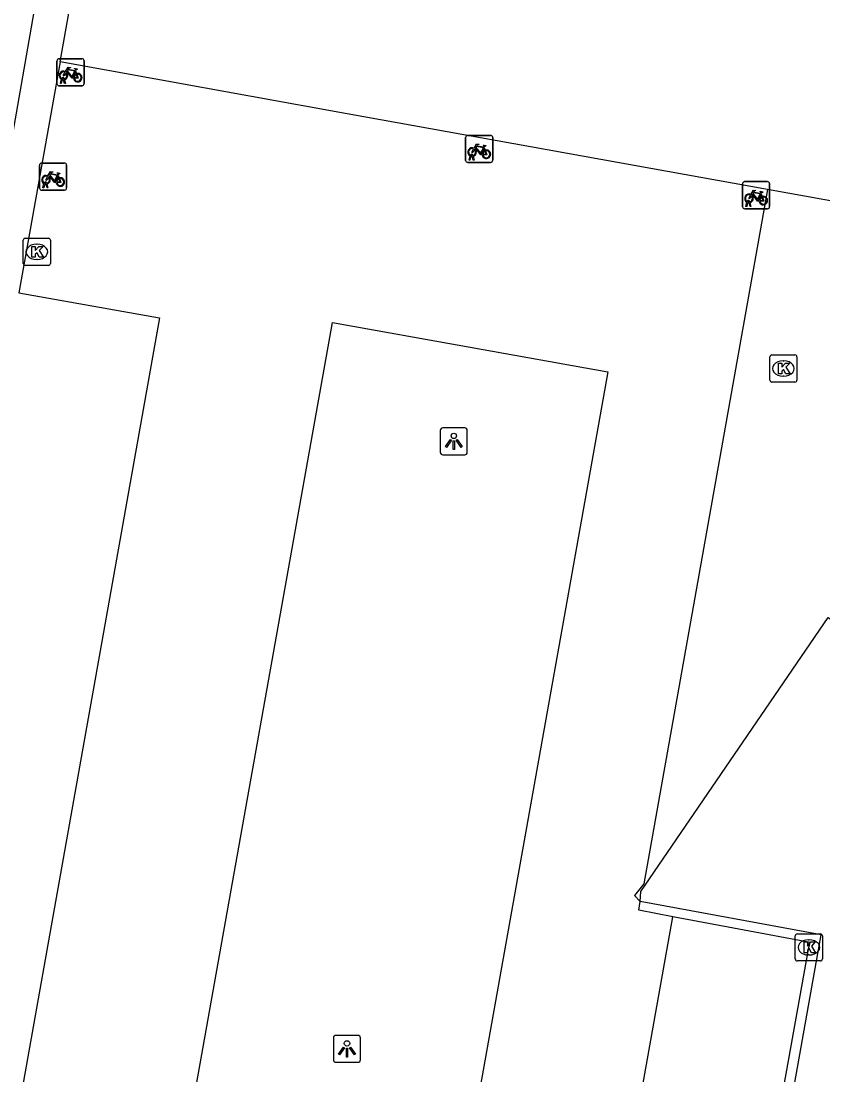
# Model space of a CAD drawing. Extents: x 161402 to 161933, y 381650 to 382313.
# Drawn here: x 161840.28 to 161869.88, y 382017.16 to 382056.07 of the extents above; entities that cross this region are included whole.
import ezdxf

# ---------------------------------------------------------------- set-up
doc = ezdxf.new("R2010")
doc.units = 0
for name, color, linetype in [('IMGEO_Fietsenrek', 7, 'Continuous'), ('IMGEO_Kolk', 7, 'Continuous'), ('IMGEO_Lichtpunt', 7, 'Continuous'), ('IMGEO_Muur', 7, 'Continuous'), ('IMGEO_Pand', 7, 'Continuous'), ('IMGEO_Rijbaan_lokaal_gesloten', 7, 'Continuous'), ('IMGEO_Rijbaan_lokaal_open', 7, 'Continuous')]:
    doc.layers.add(name, color=color, linetype=linetype)

msp = doc.modelspace()

# ---------------------------------------------------------------- linework, layer by layer
at = {"layer": 'IMGEO_Fietsenrek'}
for p, q in [((161841.607, 382053.756), (161841.607, 382054.597)), ((161841.607, 382054.597), (161841.607, 382053.756)), ((161841.682, 382054.681), (161842.523, 382054.681)), ((161842.523, 382054.681), (161841.682, 382054.681)), ((161842.607, 382054.606), (161842.607, 382053.765)), ((161842.607, 382053.765), (161842.607, 382054.606)), ((161842.294, 382054.23), (161842.33, 382054.135)), ((161842.532, 382053.681), (161841.691, 382053.681)), ((161841.691, 382053.681), (161842.532, 382053.681)), ((161841.734, 382053.765), (161841.773, 382053.925)), ((161841.768, 382053.765), (161841.734, 382053.765)), ((161841.803, 382053.913), (161841.768, 382053.765)), ((161841.845, 382053.937), (161841.844, 382053.941)), ((161841.886, 382053.765), (161841.852, 382053.907)), ((161841.876, 382053.948), (161841.877, 382053.941)), ((161841.884, 382053.911), (161841.919, 382053.765)), ((161841.919, 382053.765), (161841.886, 382053.765)), ((161856.691, 382050.928), (161856.691, 382051.769)), ((161856.691, 382051.769), (161856.691, 382050.928)), ((161856.766, 382051.853), (161857.607, 382051.853)), ((161857.607, 382051.853), (161856.766, 382051.853)), ((161857.691, 382051.778), (161857.691, 382050.937)), ((161857.691, 382050.937), (161857.691, 382051.778)), ((161857.378, 382051.402), (161857.414, 382051.307)), ((161856.818, 382050.937), (161856.857, 382051.097)), ((161856.852, 382050.937), (161856.818, 382050.937)), ((161856.887, 382051.085), (161856.852, 382050.937)), ((161856.929, 382051.109), (161856.928, 382051.113)), ((161856.97, 382050.937), (161856.936, 382051.079)), ((161856.96, 382051.12), (161856.961, 382051.113)), ((161856.968, 382051.083), (161857.003, 382050.937)), ((161857.003, 382050.937), (161856.97, 382050.937)), ((161840.962, 382049.903), (161840.962, 382050.744)), ((161840.962, 382050.744), (161840.962, 382049.903)), ((161841.037, 382050.828), (161841.878, 382050.828)), ((161841.878, 382050.828), (161841.037, 382050.828)), ((161841.962, 382050.753), (161841.962, 382049.912)), ((161841.962, 382049.912), (161841.962, 382050.753)), ((161857.616, 382050.853), (161856.775, 382050.853)), ((161856.775, 382050.853), (161857.616, 382050.853)), ((161841.649, 382050.377), (161841.685, 382050.282)), ((161841.887, 382049.828), (161841.046, 382049.828)), ((161841.046, 382049.828), (161841.887, 382049.828)), ((161841.089, 382049.912), (161841.128, 382050.072)), ((161841.123, 382049.912), (161841.089, 382049.912)), ((161841.158, 382050.06), (161841.123, 382049.912)), ((161841.2, 382050.084), (161841.199, 382050.088)), ((161841.241, 382049.912), (161841.207, 382050.054)), ((161841.231, 382050.095), (161841.232, 382050.088)), ((161841.239, 382050.058), (161841.274, 382049.912)), ((161841.274, 382049.912), (161841.241, 382049.912)), ((161866.912, 382049.219), (161866.912, 382050.06)), ((161866.912, 382050.06), (161866.912, 382049.219)), ((161866.987, 382050.144), (161867.828, 382050.144)), ((161867.828, 382050.144), (161866.987, 382050.144)), ((161867.912, 382050.069), (161867.912, 382049.228)), ((161867.912, 382049.228), (161867.912, 382050.069)), ((161867.039, 382049.228), (161867.078, 382049.388)), ((161867.108, 382049.376), (161867.073, 382049.228)), ((161867.15, 382049.4), (161867.149, 382049.404)), ((161867.191, 382049.228), (161867.157, 382049.37)), ((161867.181, 382049.411), (161867.182, 382049.404)), ((161867.189, 382049.374), (161867.224, 382049.228)), ((161867.599, 382049.693), (161867.635, 382049.598)), ((161867.837, 382049.144), (161866.996, 382049.144)), ((161866.996, 382049.144), (161867.837, 382049.144)), ((161867.073, 382049.228), (161867.039, 382049.228)), ((161867.224, 382049.228), (161867.191, 382049.228))]:
    msp.add_line(p, q, dxfattribs=at)
for points in [[(161841.941, 382054.155), (161841.889, 382054.065), (161841.849, 382054.04), (161841.85, 382054.087), (161841.905, 382054.181)], [(161841.92, 382054.207), (161842.015, 382054.371), (161842.101, 382054.357), (161842.103, 382054.348), (161842.047, 382054.337), (161842.02, 382054.292), (161842.276, 382054.251)], [(161842.216, 382053.963), (161842.166, 382053.963), (161841.975, 382054.214), (161841.956, 382054.182)], [(161842.263, 382054.226), (161842.006, 382054.267), (161841.989, 382054.238), (161842.156, 382054.018), (161842.263, 382054.226)], [(161842.311, 382054.128), (161842.281, 382054.205), (161842.172, 382053.987), (161842.215, 382053.987)], [(161842.245, 382053.987), (161842.365, 382053.986), (161842.321, 382054.1)], [(161842.341, 382054.107), (161842.396, 382053.962), (161842.246, 382053.962)], [(161842.276, 382054.251), (161842.301, 382054.3), (161842.295, 382054.304), (161842.272, 382054.308), (161842.26, 382054.315), (161842.259, 382054.318), (161842.261, 382054.323), (161842.356, 382054.308), (161842.358, 382054.298), (161842.348, 382054.285), (161842.336, 382054.279), (161842.322, 382054.285), (161842.294, 382054.23)], [(161857.025, 382051.327), (161856.973, 382051.237), (161856.933, 382051.212), (161856.934, 382051.259), (161856.989, 382051.353)], [(161857.004, 382051.379), (161857.099, 382051.543), (161857.185, 382051.529), (161857.187, 382051.52), (161857.131, 382051.509), (161857.104, 382051.464), (161857.36, 382051.423)], [(161857.3, 382051.135), (161857.25, 382051.135), (161857.059, 382051.386), (161857.04, 382051.354)], [(161857.347, 382051.398), (161857.09, 382051.439), (161857.073, 382051.41), (161857.24, 382051.19), (161857.347, 382051.398)], [(161857.395, 382051.3), (161857.365, 382051.377), (161857.256, 382051.159), (161857.299, 382051.159)], [(161857.36, 382051.423), (161857.385, 382051.472), (161857.379, 382051.476), (161857.356, 382051.48), (161857.344, 382051.487), (161857.343, 382051.49), (161857.345, 382051.495), (161857.44, 382051.48), (161857.442, 382051.47), (161857.432, 382051.457), (161857.42, 382051.451), (161857.406, 382051.457), (161857.378, 382051.402)], [(161857.329, 382051.159), (161857.449, 382051.158), (161857.405, 382051.272)], [(161857.425, 382051.279), (161857.48, 382051.134), (161857.33, 382051.134)], [(161841.296, 382050.302), (161841.244, 382050.212), (161841.204, 382050.187), (161841.205, 382050.234), (161841.26, 382050.328)], [(161841.275, 382050.354), (161841.37, 382050.518), (161841.456, 382050.504), (161841.458, 382050.495), (161841.402, 382050.484), (161841.375, 382050.439), (161841.631, 382050.398)], [(161841.571, 382050.11), (161841.521, 382050.11), (161841.33, 382050.361), (161841.311, 382050.329)], [(161841.618, 382050.373), (161841.361, 382050.414), (161841.344, 382050.385), (161841.511, 382050.165), (161841.618, 382050.373)], [(161841.666, 382050.275), (161841.636, 382050.352), (161841.527, 382050.134), (161841.57, 382050.134)], [(161841.6, 382050.134), (161841.72, 382050.133), (161841.676, 382050.247)], [(161841.696, 382050.254), (161841.751, 382050.109), (161841.601, 382050.109)], [(161841.631, 382050.398), (161841.656, 382050.447), (161841.65, 382050.451), (161841.627, 382050.455), (161841.615, 382050.462), (161841.614, 382050.465), (161841.616, 382050.47), (161841.711, 382050.455), (161841.713, 382050.445), (161841.703, 382050.432), (161841.691, 382050.426), (161841.677, 382050.432), (161841.649, 382050.377)], [(161867.225, 382049.67), (161867.32, 382049.834), (161867.406, 382049.82), (161867.408, 382049.811), (161867.352, 382049.8), (161867.325, 382049.755), (161867.581, 382049.714)], [(161867.581, 382049.714), (161867.606, 382049.763), (161867.6, 382049.767), (161867.577, 382049.771), (161867.565, 382049.778), (161867.564, 382049.781), (161867.566, 382049.786), (161867.661, 382049.771), (161867.663, 382049.761), (161867.653, 382049.748), (161867.641, 382049.742), (161867.627, 382049.748), (161867.599, 382049.693)], [(161867.246, 382049.618), (161867.194, 382049.528), (161867.154, 382049.503), (161867.155, 382049.55), (161867.21, 382049.644)], [(161867.521, 382049.426), (161867.471, 382049.426), (161867.28, 382049.677), (161867.261, 382049.645)], [(161867.568, 382049.689), (161867.311, 382049.73), (161867.294, 382049.701), (161867.461, 382049.481), (161867.568, 382049.689)], [(161867.616, 382049.591), (161867.586, 382049.668), (161867.477, 382049.45), (161867.52, 382049.45)], [(161867.55, 382049.45), (161867.67, 382049.449), (161867.626, 382049.563)], [(161867.646, 382049.57), (161867.701, 382049.425), (161867.551, 382049.425)]]:
    msp.add_lwpolyline(points, dxfattribs=at)
for centre, radius, start, end in [((161841.685, 382054.603), 0.0779, 92.4484, 184.2845), ((161841.685, 382054.603), 0.0779, 92.4484, 184.2845), ((161842.529, 382054.603), 0.0779, 2.4484, 94.2845), ((161842.529, 382054.603), 0.0779, 2.4484, 94.2845), ((161841.847, 382054.066), 0.159, 62.6766, 242.1369), ((161841.847, 382054.066), 0.129, 63.3192, 238.903), ((161841.847, 382054.066), 0.129, 283.6043, 43.4302), ((161841.847, 382054.066), 0.159, 283.5766, 46.6042), ((161842.374, 382053.982), 0.159, 113.3408, 178.3217), ((161842.374, 382053.982), 0.159, 187.0065, 105.7708), ((161842.374, 382053.982), 0.129, 113.923, 177.9556), ((161842.374, 382053.982), 0.129, 188.6715, 104.5883), ((161841.685, 382053.759), 0.0779, 182.4484, 274.2845), ((161841.685, 382053.759), 0.0779, 182.4484, 274.2845), ((161841.827, 382053.937), 0.0499, 12.8025, 158.6934), ((161841.847, 382054.066), 0.159, 253.9967, 271.7867), ((161841.827, 382053.937), 0.0174, 12.8025, 163.4502), ((161841.847, 382054.066), 0.129, 253.415, 269.0204), ((161842.529, 382053.759), 0.0779, 272.4484, 4.2845), ((161842.529, 382053.759), 0.0779, 272.4484, 4.2845), ((161856.769, 382051.775), 0.0779, 92.4484, 184.2845), ((161856.769, 382051.775), 0.0779, 92.4484, 184.2845), ((161857.613, 382051.775), 0.0779, 2.4484, 94.2845), ((161857.613, 382051.775), 0.0779, 2.4484, 94.2845), ((161856.931, 382051.238), 0.159, 62.6766, 242.1369), ((161856.931, 382051.238), 0.129, 63.3192, 238.903), ((161856.931, 382051.238), 0.129, 283.6043, 43.4302), ((161856.931, 382051.238), 0.159, 283.5766, 46.6042), ((161857.458, 382051.154), 0.159, 187.0065, 105.7708), ((161856.769, 382050.931), 0.0779, 182.4484, 274.2845), ((161856.769, 382050.931), 0.0779, 182.4484, 274.2845), ((161856.911, 382051.109), 0.0499, 12.8025, 158.6934), ((161856.931, 382051.238), 0.159, 253.9967, 271.7867), ((161856.911, 382051.109), 0.0174, 12.8025, 163.4502), ((161856.931, 382051.238), 0.129, 253.415, 269.0204), ((161857.458, 382051.154), 0.159, 113.3408, 178.3217), ((161857.458, 382051.154), 0.129, 113.923, 177.9556), ((161857.458, 382051.154), 0.129, 188.6715, 104.5883), ((161857.613, 382050.931), 0.0779, 272.4484, 4.2845), ((161857.613, 382050.931), 0.0779, 272.4484, 4.2845), ((161841.04, 382050.75), 0.0779, 92.4484, 184.2845), ((161841.04, 382050.75), 0.0779, 92.4484, 184.2845), ((161841.884, 382050.75), 0.0779, 2.4484, 94.2845), ((161841.884, 382050.75), 0.0779, 2.4484, 94.2845), ((161841.202, 382050.213), 0.159, 62.6766, 242.1369), ((161841.202, 382050.213), 0.129, 63.3192, 238.903), ((161841.202, 382050.213), 0.129, 283.6043, 43.4302), ((161841.202, 382050.213), 0.159, 283.5766, 46.6042), ((161841.729, 382050.129), 0.159, 113.3408, 178.3217), ((161841.729, 382050.129), 0.159, 187.0065, 105.7708), ((161841.729, 382050.129), 0.129, 113.923, 177.9556), ((161841.729, 382050.129), 0.129, 188.6715, 104.5883), ((161841.04, 382049.906), 0.0779, 182.4484, 274.2845), ((161841.04, 382049.906), 0.0779, 182.4484, 274.2845), ((161841.182, 382050.084), 0.0499, 12.8025, 158.6934), ((161841.202, 382050.213), 0.159, 253.9967, 271.7867), ((161841.182, 382050.084), 0.0174, 12.8025, 163.4502), ((161841.202, 382050.213), 0.129, 253.415, 269.0204), ((161841.884, 382049.906), 0.0779, 272.4484, 4.2845), ((161841.884, 382049.906), 0.0779, 272.4484, 4.2845), ((161866.99, 382050.066), 0.0779, 92.4484, 184.2845), ((161866.99, 382050.066), 0.0779, 92.4484, 184.2845), ((161867.834, 382050.066), 0.0779, 2.4484, 94.2845), ((161867.834, 382050.066), 0.0779, 2.4484, 94.2845), ((161867.152, 382049.529), 0.159, 62.6766, 242.1369), ((161867.152, 382049.529), 0.129, 63.3192, 238.903), ((161867.132, 382049.4), 0.0499, 12.8025, 158.6934), ((161867.152, 382049.529), 0.159, 253.9967, 271.7867), ((161867.132, 382049.4), 0.0174, 12.8025, 163.4502), ((161867.152, 382049.529), 0.129, 253.415, 269.0204), ((161867.152, 382049.529), 0.129, 283.6043, 43.4302), ((161867.152, 382049.529), 0.159, 283.5766, 46.6042), ((161867.679, 382049.445), 0.159, 113.3408, 178.3217), ((161867.679, 382049.445), 0.159, 187.0065, 105.7708), ((161867.679, 382049.445), 0.129, 113.923, 177.9556), ((161867.679, 382049.445), 0.129, 188.6715, 104.5883), ((161866.99, 382049.222), 0.0779, 182.4484, 274.2845), ((161866.99, 382049.222), 0.0779, 182.4484, 274.2845), ((161867.834, 382049.222), 0.0779, 272.4484, 4.2845), ((161867.834, 382049.222), 0.0779, 272.4484, 4.2845)]:
    msp.add_arc(centre, radius, start, end, dxfattribs=at)
at = {"layer": 'IMGEO_Kolk'}
for p, q in [((161840.363, 382047.126), (161840.363, 382047.978)), ((161840.438, 382048.052), (161841.29, 382048.052)), ((161840.851, 382047.832), (161840.876, 382047.832)), ((161841.364, 382047.978), (161841.364, 382047.126)), ((161841.29, 382047.052), (161840.438, 382047.052)), ((161840.874, 382047.272), (161840.849, 382047.272)), ((161867.922, 382042.818), (161867.922, 382043.67)), ((161867.997, 382043.744), (161868.849, 382043.744)), ((161868.923, 382043.67), (161868.923, 382042.818)), ((161868.41, 382043.524), (161868.435, 382043.524)), ((161868.433, 382042.964), (161868.408, 382042.964)), ((161868.849, 382042.744), (161867.997, 382042.744)), ((161868.862, 382021.444), (161868.862, 382022.296)), ((161868.937, 382022.37), (161869.789, 382022.37)), ((161869.35, 382022.15), (161869.375, 382022.15)), ((161869.863, 382022.296), (161869.863, 382021.444)), ((161869.789, 382021.37), (161868.937, 382021.37)), ((161869.373, 382021.59), (161869.348, 382021.59))]:
    msp.add_line(p, q, dxfattribs=at)
for points in [[(161840.363, 382047.126), (161840.363, 382047.978)], [(161840.438, 382048.052), (161841.29, 382048.052)], [(161841.364, 382047.978), (161841.364, 382047.126)], [(161840.684, 382047.752), (161840.807, 382047.752), (161840.807, 382047.601), (161840.937, 382047.752), (161841.101, 382047.752), (161840.955, 382047.601), (161841.108, 382047.352), (161840.956, 382047.352), (161840.871, 382047.516), (161840.807, 382047.449), (161840.807, 382047.352), (161840.684, 382047.352), (161840.684, 382047.752)], [(161841.29, 382047.052), (161840.438, 382047.052)], [(161867.922, 382042.818), (161867.922, 382043.67)], [(161867.997, 382043.744), (161868.849, 382043.744)], [(161868.923, 382043.67), (161868.923, 382042.818)], [(161868.243, 382043.444), (161868.366, 382043.444), (161868.366, 382043.293), (161868.496, 382043.444), (161868.66, 382043.444), (161868.514, 382043.293), (161868.667, 382043.044), (161868.515, 382043.044), (161868.43, 382043.208), (161868.366, 382043.141), (161868.366, 382043.044), (161868.243, 382043.044), (161868.243, 382043.444)], [(161868.849, 382042.744), (161867.997, 382042.744)], [(161868.862, 382021.444), (161868.862, 382022.296)], [(161868.937, 382022.37), (161869.789, 382022.37)], [(161869.863, 382022.296), (161869.863, 382021.444)], [(161869.183, 382022.07), (161869.306, 382022.07), (161869.306, 382021.919), (161869.436, 382022.07), (161869.6, 382022.07), (161869.454, 382021.919), (161869.607, 382021.67), (161869.455, 382021.67), (161869.37, 382021.834), (161869.306, 382021.767), (161869.306, 382021.67), (161869.183, 382021.67), (161869.183, 382022.07)], [(161869.789, 382021.37), (161868.937, 382021.37)]]:
    msp.add_lwpolyline(points, dxfattribs=at)
for centre, start, end in [((161840.44, 382047.976), 91.552, 178.448), ((161840.44, 382047.976), 91.552, 178.448), ((161841.288, 382047.976), 1.552, 88.448), ((161841.288, 382047.976), 1.552, 88.448), ((161840.44, 382047.128), 181.552, 268.448), ((161840.44, 382047.128), 181.552, 268.448), ((161841.288, 382047.128), 271.552, 358.448), ((161841.288, 382047.128), 271.552, 358.448), ((161867.999, 382043.668), 91.552, 178.448), ((161867.999, 382043.668), 91.552, 178.448), ((161868.847, 382043.668), 1.552, 88.448), ((161868.847, 382043.668), 1.552, 88.448), ((161867.999, 382042.82), 181.552, 268.448), ((161867.999, 382042.82), 181.552, 268.448), ((161868.847, 382042.82), 271.552, 358.448), ((161868.847, 382042.82), 271.552, 358.448), ((161868.939, 382022.294), 91.552, 178.448), ((161868.939, 382022.294), 91.552, 178.448), ((161869.787, 382022.294), 1.552, 88.448), ((161869.787, 382022.294), 1.552, 88.448), ((161868.939, 382021.446), 181.552, 268.448), ((161868.939, 382021.446), 181.552, 268.448), ((161869.787, 382021.446), 271.552, 358.448), ((161869.787, 382021.446), 271.552, 358.448)]:
    msp.add_arc(centre, 0.0765, start, end, dxfattribs=at)
for centre, major_axis, ratio, start_param, end_param in [((161840.85, 382047.552), (-0.387, 0.002), 0.722429, 4.712389, 7.853982), ((161840.875, 382047.552), (-0.39, 0.002), 0.717154, 1.570796, 4.712389), ((161868.409, 382043.244), (-0.387, 0.002), 0.722429, 4.712389, 7.853982), ((161868.434, 382043.244), (-0.39, 0.002), 0.717154, 1.570796, 4.712389), ((161869.349, 382021.87), (-0.387, 0.002), 0.722429, 4.712389, 7.853982), ((161869.374, 382021.87), (-0.39, 0.002), 0.717154, 1.570796, 4.712389)]:
    msp.add_ellipse(centre, major_axis=major_axis, ratio=ratio, start_param=start_param, end_param=end_param, dxfattribs=at)
at = {"layer": 'IMGEO_Lichtpunt'}
for p, q in [((161855.758, 382040.958), (161855.758, 382040.151)), ((161855.758, 382040.958), (161855.758, 382040.151)), ((161856.66, 382041.053), (161855.852, 382041.053)), ((161856.66, 382041.053), (161855.852, 382041.053)), ((161856.754, 382040.151), (161856.754, 382040.958)), ((161856.754, 382040.151), (161856.754, 382040.958)), ((161855.852, 382040.057), (161856.66, 382040.057)), ((161855.852, 382040.057), (161856.66, 382040.057)), ((161851.814, 382018.528), (161851.814, 382017.721)), ((161851.814, 382018.528), (161851.814, 382017.721)), ((161852.716, 382018.623), (161851.908, 382018.623)), ((161852.716, 382018.623), (161851.908, 382018.623)), ((161852.81, 382017.721), (161852.81, 382018.528)), ((161852.81, 382017.721), (161852.81, 382018.528)), ((161851.908, 382017.627), (161852.716, 382017.627)), ((161851.908, 382017.627), (161852.716, 382017.627))]:
    msp.add_line(p, q, dxfattribs=at)
for points in [[(161856.132, 382040.622), (161856.171, 382040.594), (161855.983, 382040.332), (161855.945, 382040.359), (161856.132, 382040.622)], [(161856.234, 382040.574), (161856.281, 382040.574), (161856.281, 382040.252), (161856.234, 382040.252), (161856.234, 382040.574)], [(161856.344, 382040.594), (161856.382, 382040.621), (161856.569, 382040.359), (161856.53, 382040.331), (161856.344, 382040.594)], [(161852.188, 382018.192), (161852.227, 382018.164), (161852.039, 382017.902), (161852.001, 382017.929), (161852.188, 382018.192)], [(161852.29, 382018.144), (161852.337, 382018.144), (161852.337, 382017.822), (161852.29, 382017.822), (161852.29, 382018.144)], [(161852.4, 382018.164), (161852.438, 382018.191), (161852.625, 382017.929), (161852.586, 382017.901), (161852.4, 382018.164)]]:
    msp.add_lwpolyline(points, dxfattribs=at)
for centre in [(161856.257, 382040.756), (161852.313, 382018.326)]:
    msp.add_circle(centre, 0.0994, dxfattribs=at)
for centre, start, end in [((161855.852, 382040.958), 90, 180), ((161855.852, 382040.958), 90, 180), ((161856.66, 382040.958), 0, 90), ((161856.66, 382040.958), 0, 90), ((161855.852, 382040.151), 180, 270), ((161855.852, 382040.151), 180, 270), ((161856.66, 382040.151), 270, 0), ((161856.66, 382040.151), 270, 360), ((161851.908, 382018.528), 90, 180), ((161851.908, 382018.528), 90, 180), ((161852.716, 382018.528), 0, 90), ((161852.716, 382018.528), 0, 90), ((161851.908, 382017.721), 180, 270), ((161851.908, 382017.721), 180, 270), ((161852.716, 382017.721), 270, 0), ((161852.716, 382017.721), 270, 360)]:
    msp.add_arc(centre, 0.0946, start, end, dxfattribs=at)
at = {"layer": 'IMGEO_Muur'}
for points in [[(161864.341, 382023.003), (161863.082, 382023.239), (161863.131, 382023.567)], [(161865.428, 381999.797), (161865.464, 382000), (161866.704, 382007.049), (161869.364, 382021.87), (161869.415, 382022.052), (161864.341, 382023.003)]]:
    msp.add_lwpolyline(points, dxfattribs=at)
at = {"layer": 'IMGEO_Pand'}
for points in [[(161841.73, 382054.571), (161842.463, 382058.722), (161845.824, 382077.508), (161848.409, 382092.059), (161849.637, 382091.837)], [(161881.604, 382083.709), (161880.846, 382079.728), (161880.941, 382079.709), (161879.984, 382074.802), (161879.866, 382074.825), (161879.674, 382073.772), (161879.777, 382073.754), (161876.327, 382055.897), (161876.056, 382054.517), (161875.966, 382054.535), (161874.803, 382048.597), (161867.831, 382049.852)], [(161867.831, 382049.852), (161852.314, 382052.645), (161841.73, 382054.571)], [(161863.131, 382023.567), (161863.165, 382023.932), (161870.07, 382034.054), (161870.203, 382033.963)], [(161867.662, 382008.757), (161867.411, 382008.805), (161869.815, 382022.328), (161863.131, 382023.567)]]:
    msp.add_lwpolyline(points, dxfattribs=at)
at = {"layer": 'IMGEO_Rijbaan_lokaal_gesloten'}
for points in [[(161841.73, 382054.571), (161840.202, 382046.042)], [(161867.831, 382049.852), (161863.275, 382024.22), (161862.931, 382023.789), (161863.131, 382023.567)], [(161840.202, 382046.042), (161845.388, 382045.117), (161836.518, 381995.382)], [(161851.778, 382044.94), (161861.941, 382043.127), (161852.522, 381990.313), (161842.359, 381992.125), (161851.778, 382044.94)], [(161862.491, 381983.458), (161857.448, 381984.357), (161864.341, 382023.003)]]:
    msp.add_lwpolyline(points, dxfattribs=at)
at = {"layer": 'IMGEO_Rijbaan_lokaal_open'}
msp.add_lwpolyline([(161822.45, 381956.505), (161822.54, 381956.991), (161825.164, 381970.44), (161825.196, 381970.616), (161827.554, 381983.498), (161830.695, 382000), (161833.899, 382016.966), (161836.784, 382033.46), (161839.275, 382047.946), (161841.729, 382061.924), (161844.797, 382079.199), (161847.522, 382094.137), (161855.583, 382102.928), (161859.869, 382107.508)], dxfattribs=at)

doc.saveas('drawing.dxf')
